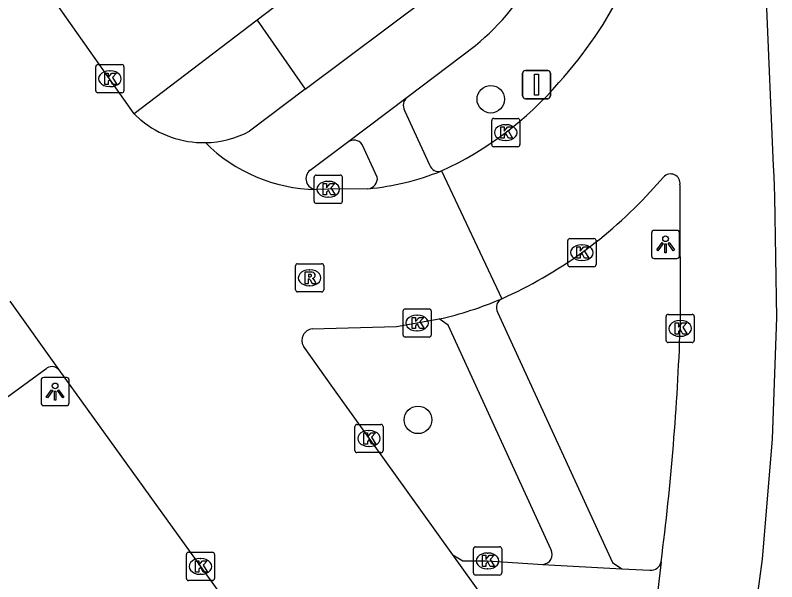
# Model space of a CAD drawing. Extents: x 158352 to 159489, y 383828 to 384597.
# Drawn here: x 159221.98 to 159249, y 384029.46 to 384049.55 of the extents above; entities that cross this region are included whole.
import ezdxf

# ---------------------------------------------------------------- set-up
doc = ezdxf.new("R2010")
doc.units = 0
for name, color, linetype in [('IMGEO_Boom', 7, 'Continuous'), ('IMGEO_Fietspad_gesloten', 7, 'Continuous'), ('IMGEO_Kolk', 7, 'Continuous'), ('IMGEO_Lichtpunt', 7, 'Continuous'), ('IMGEO_Rijbaan_lokaal_gesloten', 7, 'Continuous'), ('IMGEO_Rijbaan_regionaal_gesloten', 7, 'Continuous'), ('IMGEO_Rioolput', 7, 'Continuous'), ('IMGEO_Verkeersbordpaal', 7, 'Continuous'), ('IMGEO_Voetpad_open', 7, 'Continuous')]:
    doc.layers.add(name, color=color, linetype=linetype)

msp = doc.modelspace()

# ---------------------------------------------------------------- linework, layer by layer
at = {"layer": 'IMGEO_Boom'}
for centre in [(159238.853, 384046.568), (159236.27, 384035.2)]:
    msp.add_circle(centre, 0.489, dxfattribs=at)
at = {"layer": 'IMGEO_Fietspad_gesloten'}
for points in [[(159232.267, 384046.922), (159236.722, 384050.273)], [(159235.882, 384046.639), (159238.305, 384048.473)], [(159232.267, 384046.922), (159230.294, 384045.438)], [(159233.772, 384045.043), (159235.882, 384046.639)], [(159232.446, 384044.051), (159233.772, 384045.043)], [(159223.061, 384037.001), (159219.977, 384034.753)]]:
    msp.add_lwpolyline(points, dxfattribs=at)
for centre, radius, start, end in [((159232.574, 384055.434), 9.017, 309.4627, 354.1474), ((159228.662, 384048.485), 3.457, 271.0293, 298.1738), ((159232.67, 384043.748), 0.377, 126.4522, 266.9928), ((159223.28, 384036.769), 0.319, 40.8752, 133.4124)]:
    msp.add_arc(centre, radius, start, end, dxfattribs=at)
at = {"layer": 'IMGEO_Kolk'}
for p, q in [((159224.835, 384046.869), (159224.835, 384047.721)), ((159224.91, 384047.795), (159225.762, 384047.795)), ((159225.836, 384047.721), (159225.836, 384046.869)), ((159225.323, 384047.575), (159225.348, 384047.575)), ((159225.762, 384046.795), (159224.91, 384046.795)), ((159225.346, 384047.015), (159225.321, 384047.015)), ((159238.883, 384044.959), (159238.883, 384045.811)), ((159238.958, 384045.885), (159239.81, 384045.885)), ((159239.884, 384045.811), (159239.884, 384044.959)), ((159239.371, 384045.665), (159239.396, 384045.665)), ((159239.81, 384044.885), (159238.958, 384044.885)), ((159239.394, 384045.105), (159239.369, 384045.105)), ((159232.583, 384042.95), (159232.583, 384043.802)), ((159232.658, 384043.876), (159233.51, 384043.876)), ((159233.584, 384043.802), (159233.584, 384042.95)), ((159233.071, 384043.656), (159233.096, 384043.656)), ((159233.094, 384043.096), (159233.069, 384043.096)), ((159233.51, 384042.876), (159232.658, 384042.876)), ((159241.584, 384040.703), (159241.584, 384041.555)), ((159241.659, 384041.629), (159242.511, 384041.629)), ((159242.072, 384041.409), (159242.097, 384041.409)), ((159242.585, 384041.555), (159242.585, 384040.703)), ((159242.095, 384040.849), (159242.07, 384040.849)), ((159242.511, 384040.629), (159241.659, 384040.629)), ((159235.738, 384038.208), (159235.738, 384039.06)), ((159235.813, 384039.134), (159236.665, 384039.134)), ((159236.739, 384039.06), (159236.739, 384038.208)), ((159245.146, 384038.941), (159245.998, 384038.941)), ((159236.226, 384038.914), (159236.251, 384038.914)), ((159245.071, 384038.015), (159245.071, 384038.867)), ((159245.559, 384038.721), (159245.584, 384038.721)), ((159246.072, 384038.867), (159246.072, 384038.015)), ((159236.665, 384038.134), (159235.813, 384038.134)), ((159236.249, 384038.354), (159236.224, 384038.354)), ((159245.582, 384038.161), (159245.557, 384038.161)), ((159245.998, 384037.941), (159245.146, 384037.941)), ((159234.029, 384034.112), (159234.029, 384034.964)), ((159234.104, 384035.038), (159234.956, 384035.038)), ((159235.03, 384034.964), (159235.03, 384034.112)), ((159234.517, 384034.818), (159234.542, 384034.818)), ((159234.54, 384034.258), (159234.515, 384034.258)), ((159234.956, 384034.038), (159234.104, 384034.038)), ((159238.237, 384029.772), (159238.237, 384030.624)), ((159238.312, 384030.698), (159239.164, 384030.698)), ((159239.238, 384030.624), (159239.238, 384029.772)), ((159228.05, 384029.577), (159228.05, 384030.429)), ((159228.125, 384030.503), (159228.977, 384030.503)), ((159229.051, 384030.429), (159229.051, 384029.577)), ((159238.725, 384030.478), (159238.75, 384030.478)), ((159228.538, 384030.283), (159228.563, 384030.283)), ((159238.748, 384029.918), (159238.723, 384029.918)), ((159228.977, 384029.503), (159228.125, 384029.503)), ((159228.561, 384029.723), (159228.536, 384029.723)), ((159239.164, 384029.698), (159238.312, 384029.698))]:
    msp.add_line(p, q, dxfattribs=at)
for points in [[(159224.835, 384046.869), (159224.835, 384047.721)], [(159224.91, 384047.795), (159225.762, 384047.795)], [(159225.836, 384047.721), (159225.836, 384046.869)], [(159225.156, 384047.495), (159225.279, 384047.495), (159225.279, 384047.344), (159225.409, 384047.495), (159225.573, 384047.495), (159225.427, 384047.344), (159225.58, 384047.095), (159225.428, 384047.095), (159225.343, 384047.259), (159225.279, 384047.192), (159225.279, 384047.095), (159225.156, 384047.095), (159225.156, 384047.495)], [(159225.762, 384046.795), (159224.91, 384046.795)], [(159238.883, 384044.959), (159238.883, 384045.811)], [(159238.958, 384045.885), (159239.81, 384045.885)], [(159239.884, 384045.811), (159239.884, 384044.959)], [(159239.204, 384045.585), (159239.327, 384045.585), (159239.327, 384045.434), (159239.457, 384045.585), (159239.621, 384045.585), (159239.475, 384045.434), (159239.628, 384045.185), (159239.476, 384045.185), (159239.391, 384045.349), (159239.327, 384045.282), (159239.327, 384045.185), (159239.204, 384045.185), (159239.204, 384045.585)], [(159239.81, 384044.885), (159238.958, 384044.885)], [(159232.583, 384042.95), (159232.583, 384043.802)], [(159232.658, 384043.876), (159233.51, 384043.876)], [(159233.584, 384043.802), (159233.584, 384042.95)], [(159232.904, 384043.576), (159233.027, 384043.576), (159233.027, 384043.425), (159233.157, 384043.576), (159233.321, 384043.576), (159233.175, 384043.425), (159233.328, 384043.176), (159233.176, 384043.176), (159233.091, 384043.34), (159233.027, 384043.273), (159233.027, 384043.176), (159232.904, 384043.176), (159232.904, 384043.576)], [(159233.51, 384042.876), (159232.658, 384042.876)], [(159241.584, 384040.703), (159241.584, 384041.555)], [(159241.659, 384041.629), (159242.511, 384041.629)], [(159242.585, 384041.555), (159242.585, 384040.703)], [(159241.905, 384041.329), (159242.028, 384041.329), (159242.028, 384041.178), (159242.158, 384041.329), (159242.322, 384041.329), (159242.176, 384041.178), (159242.329, 384040.929), (159242.177, 384040.929), (159242.092, 384041.093), (159242.028, 384041.026), (159242.028, 384040.929), (159241.905, 384040.929), (159241.905, 384041.329)], [(159242.511, 384040.629), (159241.659, 384040.629)], [(159235.738, 384038.208), (159235.738, 384039.06)], [(159235.813, 384039.134), (159236.665, 384039.134)], [(159236.739, 384039.06), (159236.739, 384038.208)], [(159245.146, 384038.941), (159245.998, 384038.941)], [(159236.059, 384038.834), (159236.182, 384038.834), (159236.182, 384038.683), (159236.312, 384038.834), (159236.476, 384038.834), (159236.33, 384038.683), (159236.483, 384038.434), (159236.331, 384038.434), (159236.246, 384038.598), (159236.182, 384038.531), (159236.182, 384038.434), (159236.059, 384038.434), (159236.059, 384038.834)], [(159245.071, 384038.015), (159245.071, 384038.867)], [(159246.072, 384038.867), (159246.072, 384038.015)], [(159245.392, 384038.641), (159245.515, 384038.641), (159245.515, 384038.49), (159245.645, 384038.641), (159245.809, 384038.641), (159245.663, 384038.49), (159245.816, 384038.241), (159245.664, 384038.241), (159245.579, 384038.405), (159245.515, 384038.338), (159245.515, 384038.241), (159245.392, 384038.241), (159245.392, 384038.641)], [(159236.665, 384038.134), (159235.813, 384038.134)], [(159245.998, 384037.941), (159245.146, 384037.941)], [(159234.029, 384034.112), (159234.029, 384034.964)], [(159234.104, 384035.038), (159234.956, 384035.038)], [(159235.03, 384034.964), (159235.03, 384034.112)], [(159234.35, 384034.738), (159234.473, 384034.738), (159234.473, 384034.587), (159234.603, 384034.738), (159234.767, 384034.738), (159234.621, 384034.587), (159234.774, 384034.338), (159234.622, 384034.338), (159234.537, 384034.502), (159234.473, 384034.435), (159234.473, 384034.338), (159234.35, 384034.338), (159234.35, 384034.738)], [(159234.956, 384034.038), (159234.104, 384034.038)], [(159238.237, 384029.772), (159238.237, 384030.624)], [(159238.312, 384030.698), (159239.164, 384030.698)], [(159239.238, 384030.624), (159239.238, 384029.772)], [(159228.05, 384029.577), (159228.05, 384030.429)], [(159228.125, 384030.503), (159228.977, 384030.503)], [(159229.051, 384030.429), (159229.051, 384029.577)], [(159238.558, 384030.398), (159238.681, 384030.398), (159238.681, 384030.247), (159238.811, 384030.398), (159238.975, 384030.398), (159238.829, 384030.247), (159238.982, 384029.998), (159238.83, 384029.998), (159238.745, 384030.162), (159238.681, 384030.095), (159238.681, 384029.998), (159238.558, 384029.998), (159238.558, 384030.398)], [(159228.371, 384030.203), (159228.494, 384030.203), (159228.494, 384030.052), (159228.624, 384030.203), (159228.788, 384030.203), (159228.642, 384030.052), (159228.795, 384029.803), (159228.643, 384029.803), (159228.558, 384029.967), (159228.494, 384029.9), (159228.494, 384029.803), (159228.371, 384029.803), (159228.371, 384030.203)], [(159228.977, 384029.503), (159228.125, 384029.503)], [(159239.164, 384029.698), (159238.312, 384029.698)]]:
    msp.add_lwpolyline(points, dxfattribs=at)
for centre, start, end in [((159224.912, 384047.719), 91.552, 178.448), ((159224.912, 384047.719), 91.552, 178.448), ((159225.76, 384047.719), 1.552, 88.448), ((159225.76, 384047.719), 1.552, 88.448), ((159224.912, 384046.871), 181.552, 268.448), ((159224.912, 384046.871), 181.552, 268.448), ((159225.76, 384046.871), 271.552, 358.448), ((159225.76, 384046.871), 271.552, 358.448), ((159238.96, 384045.809), 91.552, 178.448), ((159238.96, 384045.809), 91.552, 178.448), ((159239.808, 384045.809), 1.552, 88.448), ((159239.808, 384045.809), 1.552, 88.448), ((159238.96, 384044.961), 181.552, 268.448), ((159238.96, 384044.961), 181.552, 268.448), ((159239.808, 384044.961), 271.552, 358.448), ((159239.808, 384044.961), 271.552, 358.448), ((159232.66, 384043.8), 91.552, 178.448), ((159232.66, 384043.8), 91.552, 178.448), ((159233.508, 384043.8), 1.552, 88.448), ((159233.508, 384043.8), 1.552, 88.448), ((159232.66, 384042.952), 181.552, 268.448), ((159232.66, 384042.952), 181.552, 268.448), ((159233.508, 384042.952), 271.552, 358.448), ((159233.508, 384042.952), 271.552, 358.448), ((159241.661, 384041.553), 91.552, 178.448), ((159241.661, 384041.553), 91.552, 178.448), ((159242.509, 384041.553), 1.552, 88.448), ((159242.509, 384041.553), 1.552, 88.448), ((159241.661, 384040.705), 181.552, 268.448), ((159241.661, 384040.705), 181.552, 268.448), ((159242.509, 384040.705), 271.552, 358.448), ((159242.509, 384040.705), 271.552, 358.448), ((159235.815, 384039.058), 91.552, 178.448), ((159235.815, 384039.058), 91.552, 178.448), ((159236.663, 384039.058), 1.552, 88.448), ((159236.663, 384039.058), 1.552, 88.448), ((159245.148, 384038.865), 91.552, 178.448), ((159245.148, 384038.865), 91.552, 178.448), ((159245.996, 384038.865), 1.552, 88.448), ((159245.996, 384038.865), 1.552, 88.448), ((159235.815, 384038.21), 181.552, 268.448), ((159235.815, 384038.21), 181.552, 268.448), ((159236.663, 384038.21), 271.552, 358.448), ((159236.663, 384038.21), 271.552, 358.448), ((159245.148, 384038.017), 181.552, 268.448), ((159245.148, 384038.017), 181.552, 268.448), ((159245.996, 384038.017), 271.552, 358.448), ((159245.996, 384038.017), 271.552, 358.448), ((159234.106, 384034.962), 91.552, 178.448), ((159234.106, 384034.962), 91.552, 178.448), ((159234.954, 384034.962), 1.552, 88.448), ((159234.954, 384034.962), 1.552, 88.448), ((159234.106, 384034.114), 181.552, 268.448), ((159234.106, 384034.114), 181.552, 268.448), ((159234.954, 384034.114), 271.552, 358.448), ((159234.954, 384034.114), 271.552, 358.448), ((159238.314, 384030.622), 91.552, 178.448), ((159238.314, 384030.622), 91.552, 178.448), ((159239.162, 384030.622), 1.552, 88.448), ((159239.162, 384030.622), 1.552, 88.448), ((159228.127, 384030.427), 91.552, 178.448), ((159228.127, 384030.427), 91.552, 178.448), ((159228.975, 384030.427), 1.552, 88.448), ((159228.975, 384030.427), 1.552, 88.448), ((159238.314, 384029.774), 181.552, 268.448), ((159238.314, 384029.774), 181.552, 268.448), ((159239.162, 384029.774), 271.552, 358.448), ((159239.162, 384029.774), 271.552, 358.448), ((159228.127, 384029.579), 181.552, 268.448), ((159228.127, 384029.579), 181.552, 268.448), ((159228.975, 384029.579), 271.552, 358.448), ((159228.975, 384029.579), 271.552, 358.448)]:
    msp.add_arc(centre, 0.0765, start, end, dxfattribs=at)
for centre, major_axis, ratio, start_param, end_param in [((159225.322, 384047.295), (-0.387, 0.002), 0.722429, 4.712389, 7.853982), ((159225.347, 384047.295), (-0.39, 0.002), 0.717154, 1.570796, 4.712389), ((159239.37, 384045.385), (-0.387, 0.002), 0.722429, 4.712389, 7.853982), ((159239.395, 384045.385), (-0.39, 0.002), 0.717154, 1.570796, 4.712389), ((159233.07, 384043.376), (-0.387, 0.002), 0.722429, 4.712389, 7.853982), ((159233.095, 384043.376), (-0.39, 0.002), 0.717154, 1.570796, 4.712389), ((159242.071, 384041.129), (-0.387, 0.002), 0.722429, 4.712389, 7.853982), ((159242.096, 384041.129), (-0.39, 0.002), 0.717154, 1.570796, 4.712389), ((159236.225, 384038.634), (-0.387, 0.002), 0.722429, 4.712389, 7.853982), ((159236.25, 384038.634), (-0.39, 0.002), 0.717154, 1.570796, 4.712389), ((159245.558, 384038.441), (-0.387, 0.002), 0.722429, 4.712389, 7.853982), ((159245.583, 384038.441), (-0.39, 0.002), 0.717154, 1.570796, 4.712389), ((159234.516, 384034.538), (-0.387, 0.002), 0.722429, 4.712389, 7.853982), ((159234.541, 384034.538), (-0.39, 0.002), 0.717154, 1.570796, 4.712389), ((159238.724, 384030.198), (-0.387, 0.002), 0.722429, 4.712389, 7.853982), ((159238.749, 384030.198), (-0.39, 0.002), 0.717154, 1.570796, 4.712389), ((159228.537, 384030.003), (-0.387, 0.002), 0.722429, 4.712389, 7.853982), ((159228.562, 384030.003), (-0.39, 0.002), 0.717154, 1.570796, 4.712389)]:
    msp.add_ellipse(centre, major_axis=major_axis, ratio=ratio, start_param=start_param, end_param=end_param, dxfattribs=at)
at = {"layer": 'IMGEO_Lichtpunt'}
for p, q in [((159245.456, 384041.917), (159244.648, 384041.917)), ((159245.456, 384041.917), (159244.648, 384041.917)), ((159244.554, 384041.822), (159244.554, 384041.015)), ((159244.554, 384041.822), (159244.554, 384041.015)), ((159245.55, 384041.015), (159245.55, 384041.822)), ((159245.55, 384041.015), (159245.55, 384041.822)), ((159244.648, 384040.921), (159245.456, 384040.921)), ((159244.648, 384040.921), (159245.456, 384040.921)), ((159222.894, 384036.606), (159222.894, 384035.799)), ((159222.894, 384036.606), (159222.894, 384035.799)), ((159223.796, 384036.701), (159222.988, 384036.701)), ((159223.796, 384036.701), (159222.988, 384036.701)), ((159223.89, 384035.799), (159223.89, 384036.606)), ((159223.89, 384035.799), (159223.89, 384036.606)), ((159222.988, 384035.705), (159223.796, 384035.705)), ((159222.988, 384035.705), (159223.796, 384035.705))]:
    msp.add_line(p, q, dxfattribs=at)
for points in [[(159244.928, 384041.486), (159244.967, 384041.458), (159244.779, 384041.196), (159244.741, 384041.223), (159244.928, 384041.486)], [(159245.03, 384041.438), (159245.077, 384041.438), (159245.077, 384041.116), (159245.03, 384041.116), (159245.03, 384041.438)], [(159245.14, 384041.458), (159245.178, 384041.485), (159245.365, 384041.223), (159245.326, 384041.195), (159245.14, 384041.458)], [(159223.268, 384036.27), (159223.307, 384036.242), (159223.119, 384035.98), (159223.081, 384036.007), (159223.268, 384036.27)], [(159223.48, 384036.242), (159223.518, 384036.269), (159223.705, 384036.007), (159223.666, 384035.979), (159223.48, 384036.242)], [(159223.37, 384036.222), (159223.417, 384036.222), (159223.417, 384035.9), (159223.37, 384035.9), (159223.37, 384036.222)]]:
    msp.add_lwpolyline(points, dxfattribs=at)
for centre in [(159245.053, 384041.62), (159223.393, 384036.404)]:
    msp.add_circle(centre, 0.0994, dxfattribs=at)
for centre, start, end in [((159244.648, 384041.822), 90, 180), ((159244.648, 384041.822), 90, 180), ((159245.456, 384041.822), 0, 90), ((159245.456, 384041.822), 0, 90), ((159244.648, 384041.015), 180, 270), ((159244.648, 384041.015), 180, 270), ((159245.456, 384041.015), 270, 0), ((159245.456, 384041.015), 270, 360), ((159222.988, 384036.606), 90, 180), ((159222.988, 384036.606), 90, 180), ((159223.796, 384036.606), 0, 90), ((159223.796, 384036.606), 0, 90), ((159222.988, 384035.799), 180, 270), ((159222.988, 384035.799), 180, 270), ((159223.796, 384035.799), 270, 0), ((159223.796, 384035.799), 270, 360)]:
    msp.add_arc(centre, 0.0946, start, end, dxfattribs=at)
at = {"layer": 'IMGEO_Rijbaan_lokaal_gesloten'}
for points in [[(159226.201, 384046.048), (159222.917, 384050.705)], [(159226.201, 384046.048), (159226.438, 384045.831)], [(159234.494, 384043.393), (159233.084, 384043.375), (159232.65, 384043.372)], [(159221.787, 384039.404), (159223.522, 384036.978)], [(159232.514, 384038.431), (159235.512, 384038.508), (159237.018, 384038.776)], [(159237.501, 384030.418), (159235.864, 384032.71), (159233.244, 384036.347), (159232.201, 384037.815)], [(159223.522, 384036.978), (159228.552, 384030.003), (159231.037, 384026.564)], [(159239.393, 384027.781), (159237.501, 384030.418)]]:
    msp.add_lwpolyline(points, dxfattribs=at)
for centre, radius, start, end in [((159228.656, 384048.493), 3.464, 230.2026, 271.1325), ((159232.739, 384049.062), 5.691, 225.1301, 269.1048), ((159233.616, 384052.706), 9.354, 275.3834, 291.8706), ((159234.368, 384050.763), 12.276, 282.4658, 293.3969), ((159232.571, 384038.015), 0.42, 97.7307, 208.3975)]:
    msp.add_arc(centre, radius, start, end, dxfattribs=at)
at = {"layer": 'IMGEO_Rijbaan_regionaal_gesloten'}
for points in [[(159247.7, 384024.418), (159248.49, 384030.255), (159248.85, 384034.532), (159248.999, 384038.823), (159248.935, 384043.115), (159248.92, 384043.477), (159248.903, 384043.839), (159248.885, 384044.201), (159248.638, 384050.069), (159248.019, 384065.564), (159246.815, 384095.399), (159246.77, 384099.184), (159246.835, 384106.313)], [(159237.101, 384044.025), (159239.243, 384039.496)], [(159244.503, 384043.28), (159244.981, 384043.799)], [(159245.565, 384043.535), (159245.574, 384038.442)], [(159244.898, 384030.17), (159244.597, 384027.658)]]:
    msp.add_lwpolyline(points, dxfattribs=at)
for centre, radius, start, end in [((159229.876, 384057.391), 15.317, 318.0702, 349.075), ((159232.008, 384055.151), 12.237, 294.5981, 319.2032), ((159245.236, 384043.585), 0.333, 351.425, 139.9239), ((159232.752, 384054.067), 15.952, 294.0127, 317.4492), ((159154.316, 384041.736), 91.317, 352.72347, 357.93271)]:
    msp.add_arc(centre, radius, start, end, dxfattribs=at)
at = {"layer": 'IMGEO_Rioolput'}
for p, q in [((159231.922, 384039.811), (159231.922, 384040.663)), ((159231.997, 384040.737), (159232.849, 384040.737)), ((159232.923, 384040.663), (159232.923, 384039.811)), ((159232.41, 384040.517), (159232.435, 384040.517)), ((159232.433, 384039.957), (159232.408, 384039.957)), ((159232.849, 384039.737), (159231.997, 384039.737))]:
    msp.add_line(p, q, dxfattribs=at)
for points in [[(159231.922, 384039.811), (159231.922, 384040.663)], [(159231.997, 384040.737), (159232.849, 384040.737)], [(159232.923, 384040.663), (159232.923, 384039.811)], [(159232.511, 384040.435), (159232.259, 384040.437), (159232.259, 384040.037)], [(159232.437, 384040.356), (159232.383, 384040.356), (159232.383, 384040.275)], [(159232.259, 384040.037), (159232.383, 384040.037), (159232.383, 384040.199), (159232.394, 384040.199)], [(159232.383, 384040.275), (159232.435, 384040.275)], [(159232.441, 384040.17), (159232.512, 384040.037), (159232.652, 384040.037), (159232.587, 384040.163)], [(159232.849, 384039.737), (159231.997, 384039.737)]]:
    msp.add_lwpolyline(points, dxfattribs=at)
for centre, radius, start, end in [((159231.999, 384040.661), 0.0765, 91.552, 178.448), ((159231.999, 384040.661), 0.0765, 91.552, 178.448), ((159232.847, 384040.661), 0.0765, 1.552, 88.448), ((159232.847, 384040.661), 0.0765, 1.552, 88.448), ((159232.443, 384040.26), 0.0964, 77.0061, 93.1865), ((159232.457, 384040.317), 0.0378, 276.6634, 79.6772), ((159232.51, 384040.325), 0.109, 350.3612, 89.416), ((159232.508, 384040.325), 0.112, 277.5842, 350.9817), ((159232.393, 384040.146), 0.0533, 26.0293, 88.6989), ((159232.419, 384040.464), 0.19, 274.7715, 282.9687), ((159232.492, 384040.11), 0.108, 29.5134, 73.7905), ((159231.999, 384039.813), 0.0765, 181.552, 268.448), ((159231.999, 384039.813), 0.0765, 181.552, 268.448), ((159232.847, 384039.813), 0.0765, 271.552, 358.448), ((159232.847, 384039.813), 0.0765, 271.552, 358.448)]:
    msp.add_arc(centre, radius, start, end, dxfattribs=at)
for centre, major_axis, ratio, start_param, end_param in [((159232.409, 384040.237), (-0.387, 0.002), 0.722429, 4.712389, 7.853982), ((159232.434, 384040.237), (-0.39, 0.002), 0.717154, 1.570796, 4.712389)]:
    msp.add_ellipse(centre, major_axis=major_axis, ratio=ratio, start_param=start_param, end_param=end_param, dxfattribs=at)
at = {"layer": 'IMGEO_Verkeersbordpaal'}
for p, q in [((159240.08, 384047.587), (159240.87, 384047.587)), ((159240.87, 384047.587), (159240.08, 384047.587)), ((159239.98, 384046.687), (159239.98, 384047.487)), ((159239.98, 384047.487), (159239.98, 384046.687)), ((159240.97, 384047.487), (159240.97, 384046.687)), ((159240.97, 384046.687), (159240.97, 384047.487)), ((159240.87, 384046.587), (159240.08, 384046.587)), ((159240.08, 384046.587), (159240.87, 384046.587))]:
    msp.add_line(p, q, dxfattribs=at)
msp.add_lwpolyline([(159240.4, 384047.462), (159240.55, 384047.462), (159240.55, 384046.712), (159240.4, 384046.712), (159240.4, 384047.462)], dxfattribs=at)
for centre, start, end in [((159240.08, 384047.487), 90, 180), ((159240.08, 384047.487), 90, 180), ((159240.87, 384047.487), 0, 90), ((159240.87, 384047.487), 360, 90), ((159240.08, 384046.687), 180, 270), ((159240.08, 384046.687), 180, 270), ((159240.87, 384046.687), 270, 0), ((159240.87, 384046.687), 270, 0)]:
    msp.add_arc(centre, 0.1, start, end, dxfattribs=at)
at = {"layer": 'IMGEO_Voetpad_open'}
for points in [[(159233.676, 384051.746), (159230.566, 384049.375)], [(159230.566, 384049.375), (159226.201, 384046.048)], [(159230.566, 384049.375), (159232.267, 384046.922)], [(159235.79, 384046.17), (159236.681, 384044.238)], [(159234.826, 384043.802), (159234.29, 384044.967)], [(159239.086, 384039.015), (159243.172, 384030.139), (159243.502, 384029.915)], [(159240.989, 384030.593), (159237.343, 384038.558), (159237.018, 384038.776)], [(159237.501, 384030.418), (159237.857, 384030.206), (159238.738, 384030.197), (159240.698, 384030.076)], [(159240.698, 384030.076), (159243.502, 384029.915)], [(159243.502, 384029.915), (159244.495, 384029.872)]]:
    msp.add_lwpolyline(points, dxfattribs=at)
for centre, radius, start, end in [((159236.13, 384046.347), 0.383, 130.32, 207.4833), ((159233.992, 384044.742), 0.373, 37.1135, 126.193), ((159237, 384044.347), 0.338, 198.8699, 287.3471), ((159234.456, 384043.763), 0.372, 275.9086, 5.9564), ((159239.419, 384039.172), 0.369, 118.5682, 205.2781), ((159240.681, 384030.426), 0.351, 272.8519, 28.4011), ((159244.536, 384030.238), 0.369, 263.6454, 349.3171)]:
    msp.add_arc(centre, radius, start, end, dxfattribs=at)

doc.saveas('drawing.dxf')
